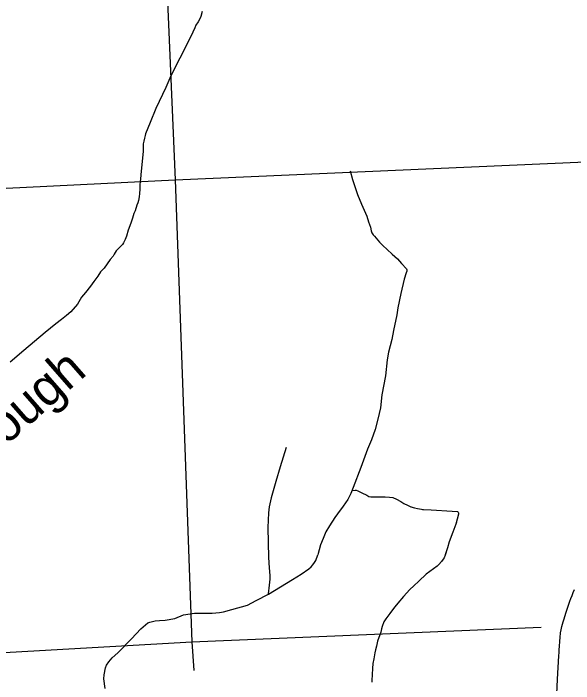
# Model space of a CAD drawing. Extents: x 1720274 to 1751788, y 372074 to 391887.
# Drawn here: x 1736478 to 1737492, y 377844 to 379057 of the extents above; entities that cross this region are included whole.
import ezdxf

# ---------------------------------------------------------------- set-up
doc = ezdxf.new("R2010")
doc.units = 0
for name, color, linetype in [('Level 10', 7, 'Continuous'), ('Level 35', 7, 'Continuous'), ('Level 43', 7, 'Continuous'), ('Level 5', 7, 'Continuous')]:
    doc.layers.add(name, color=color, linetype=linetype)

msp = doc.modelspace()

# ---------------------------------------------------------------- linework, layer by layer
at = {"layer": 'Level 10'}
msp.add_lwpolyline([(1737460.1, 377797.5), (1737462.8, 377851.9), (1737464.9, 377894.1), (1737465.4, 377900), (1737465.9, 377905.6), (1737466.4, 377910.9), (1737467.1, 377921), (1737467.4, 377927.7), (1737468.3, 377935.7), (1737469.5, 377941.2), (1737470.7, 377947.2), (1737473, 377955.5), (1737474.1, 377959.6), (1737476.5, 377967.4), (1737477.7, 377971.4), (1737479.5, 377977), (1737481.3, 377982.3), (1737483.1, 377987.7), (1737485, 377993), (1737487, 377998.3), (1737489, 378003.5), (1737491, 378008.8), (1737493.3, 378014.4)], dxfattribs=at)
at = {"layer": 'Level 35'}
for points in [[(1736819.5, 379060.2), (1736816.8, 379051.2), (1736814.8, 379047.1), (1736812, 379041.9), (1736807.7, 379035.6), (1736806.2, 379030.8), (1736798.7, 379015.3), (1736779, 378976), (1736762.5, 378944.2), (1736753.5, 378923.1), (1736735.3, 378884.9), (1736725.1, 378859.7), (1736716.6, 378839.2), (1736716, 378836.3), (1736714.8, 378831.3), (1736713.4, 378826), (1736712.5, 378820.8), (1736712.2, 378814.7), (1736712.2, 378807.3), (1736708.7, 378771.5), (1736707.6, 378757.6), (1736707, 378751.9), (1736706.6, 378747.4), (1736706.6, 378743.4), (1736706.4, 378738.9), (1736705.8, 378731.3), (1736705.4, 378724.9), (1736704.1, 378718.5), (1736702.5, 378714.4), (1736700.9, 378709.7), (1736698.2, 378699.6), (1736695.8, 378694.6), (1736693.2, 378686.7), (1736690, 378677.3), (1736685.3, 378664.4), (1736682, 378654), (1736679.8, 378648), (1736677.1, 378642), (1736675.1, 378638.7), (1736673.2, 378636.9), (1736665.7, 378629.6), (1736663.7, 378627.4), (1736660.1, 378621.5), (1736658, 378617.6), (1736652.5, 378611.3), (1736641.7, 378596), (1736635.5, 378589), (1736630.6, 378581.5), (1736623.2, 378571.7), (1736617.4, 378563.2), (1736607.9, 378551.6), (1736601, 378543.2), (1736593.3, 378530.6), (1736581.8, 378516.9), (1736573.9, 378510), (1736564.8, 378503.2), (1736554.6, 378495.2), (1736535.1, 378479.4), (1736496.2, 378446.9), (1736471.4, 378425.7)], [(1737087.2, 378772.1), (1737091.5, 378756.7), (1737100.2, 378729.2), (1737107.6, 378711.5), (1737117.2, 378689.9), (1737120.5, 378679.9), (1737124.2, 378670), (1737125.5, 378663.4), (1737126.7, 378659.9), (1737129, 378656.2), (1737131, 378653.6), (1737134.5, 378650.1), (1737140.3, 378643.1), (1737146.4, 378636.7), (1737154, 378629.9), (1737163.5, 378621.1), (1737172.7, 378612.9), (1737180.4, 378604.5), (1737189.4, 378594.6), (1737189.8, 378592.8), (1737189.6, 378590.3), (1737188.8, 378587.6), (1737184.9, 378575.9), (1737179.1, 378549.8), (1737173.4, 378524.4), (1737171.5, 378511.2), (1737165.5, 378483.3), (1737162.5, 378466.7), (1737156.5, 378443.7), (1737154.5, 378429.9), (1737151, 378401.3), (1737144.4, 378366.8), (1737142.3, 378343.2), (1737137.2, 378322.3), (1737132.5, 378303.8), (1737126.1, 378285.3), (1737118.5, 378268.5), (1737106.5, 378235), (1737092.6, 378199.2), (1737088.3, 378188.2), (1737082.7, 378177.3), (1737074.7, 378165.4), (1737064, 378151.4), (1737059.5, 378144.6), (1737050, 378129.8), (1737043.4, 378118.5), (1737038.5, 378106.8), (1737033.8, 378095.1), (1737028.9, 378077.1)], [(1736805.2, 377971.2), (1736837.3, 377971.5), (1736850.6, 377972.4), (1736857.8, 377973.7), (1736873, 377977.8), (1736901.6, 377986.1), (1736916.8, 377994.4), (1736939.1, 378006.1), (1736983.1, 378032.4), (1736998.6, 378042.1), (1737012.5, 378051.7), (1737016.7, 378055.3), (1737019.7, 378058.9), (1737022.8, 378063.2), (1737024.8, 378067), (1737028.9, 378077.1)], [(1737224.7, 378042), (1737211.5, 378029.3), (1737202.3, 378020.7), (1737195.3, 378014.3), (1737183.7, 378001.6), (1737173.7, 377989.4), (1737168, 377982.7), (1737162, 377975), (1737159, 377970.7), (1737151.8, 377961.5), (1737148.2, 377955.8), (1737145.2, 377947.1), (1737144.2, 377942.9), (1737142.5, 377937.2), (1737136.7, 377920.6), (1737135.1, 377911.8), (1737133.1, 377904.9), (1737131.8, 377899.7), (1737130, 377889.1), (1737128.4, 377880.3), (1737127.9, 377871.2), (1737126.7, 377849.3), (1737126.7, 377846.4)], [(1736724.8, 377955.3), (1736734, 377957.6), (1736741.8, 377958.4), (1736752.1, 377958.7), (1736769.8, 377962.1), (1736785.6, 377968.5), (1736805.2, 377971.2)], [(1736643.9, 377835.4), (1736641.3, 377852.6), (1736641.8, 377859.8), (1736644.2, 377872.7), (1736646.2, 377877.6), (1736650.4, 377883.3), (1736656.6, 377890.4), (1736666.6, 377899.9), (1736691.3, 377925.2), (1736708.4, 377943.2), (1736721.2, 377953.7), (1736724.8, 377955.3)]]:
    msp.add_lwpolyline(points, dxfattribs=at)
at = {"layer": 'Level 43'}
for points in [[(1736971.6, 378271.2), (1736960.6, 378236.3), (1736952.9, 378209.5), (1736946.8, 378188.9), (1736943.9, 378180.2), (1736940.6, 378164.2), (1736939.1, 378153.1), (1736937.9, 378126.3), (1736939.1, 378072.5), (1736940.4, 378053.4), (1736942, 378039.9), (1736941.8, 378033.2), (1736940.4, 378022.2), (1736938.9, 378006.6)], [(1737090.2, 378193.3), (1737096.4, 378194.3), (1737098.2, 378194.1), (1737101.2, 378192.9), (1737105, 378191), (1737108.2, 378189), (1737117.2, 378184.8), (1737121, 378182.9), (1737124.9, 378182), (1737129.7, 378181.8), (1737150.6, 378181.8), (1737158.7, 378181.5), (1737164.3, 378180.6), (1737171.2, 378177.8), (1737178.7, 378173.7), (1737184.4, 378170.2), (1737190.9, 378166.8), (1737196.9, 378164.2), (1737203.6, 378162.3), (1737209, 378160.7), (1737220.1, 378159.1), (1737233.6, 378158.6), (1737271.8, 378156.3), (1737281.3, 378155.4), (1737282.9, 378154.2), (1737283.4, 378152.8), (1737283.3, 378150.6), (1737278.5, 378132.5), (1737273, 378117.9), (1737266.4, 378100.4), (1737263.2, 378089.9), (1737259.1, 378076.3), (1737257.4, 378071.7), (1737255.6, 378069.1), (1737252.5, 378065.2), (1737247.9, 378059.6), (1737244.5, 378056.8), (1737224.7, 378042)], [(1737090.2, 378193.3), (1737096.4, 378194.3), (1737098.2, 378194.1), (1737101.2, 378192.9), (1737105, 378191), (1737108.2, 378189), (1737117.2, 378184.8), (1737119, 378183.9)], [(1737139.5, 378181.8), (1737150.6, 378181.8), (1737158.7, 378181.5), (1737164.3, 378180.6), (1737171.2, 378177.8), (1737178.7, 378173.7), (1737184.4, 378170.2), (1737190.9, 378166.8), (1737196.9, 378164.2), (1737198, 378163.9)], [(1737218.3, 378159.3), (1737220.1, 378159.1), (1737233.6, 378158.6), (1737271.8, 378156.3), (1737280.8, 378155.4)], [(1737279.5, 378136.4), (1737278.5, 378132.5), (1737273, 378117.9), (1737266.4, 378100.4), (1737263.2, 378089.9), (1737259.4, 378077.2)], [(1737248.2, 378059.9), (1737247.9, 378059.6), (1737244.5, 378056.8), (1737224.7, 378042)]]:
    msp.add_lwpolyline(points, dxfattribs=at)
at = {"layer": 'Level 5'}
for points in [[(1736733.9, 379600.1), (1736770.4, 378755.9)], [(1736770.4, 378755.9), (1737581.8, 378791.5)], [(1735913.6, 378713.6), (1736770.4, 378755.9)], [(1736770.4, 378755.9), (1736800.8, 377919.3)], [(1736800.8, 377919.3), (1737433, 377946)], [(1735930.6, 377870.3), (1736800.8, 377919.3)], [(1736800.8, 377919.3), (1736803.9, 377867.7)]]:
    msp.add_lwpolyline(points, dxfattribs=at)

# ---------------------------------------------------------------- texts
at = {"layer": 'Level 35'}
msp.add_text('Slough', height=66.74, rotation=41.1786, dxfattribs=at).set_placement((1736403.9, 378221.7))

doc.saveas('drawing.dxf')
